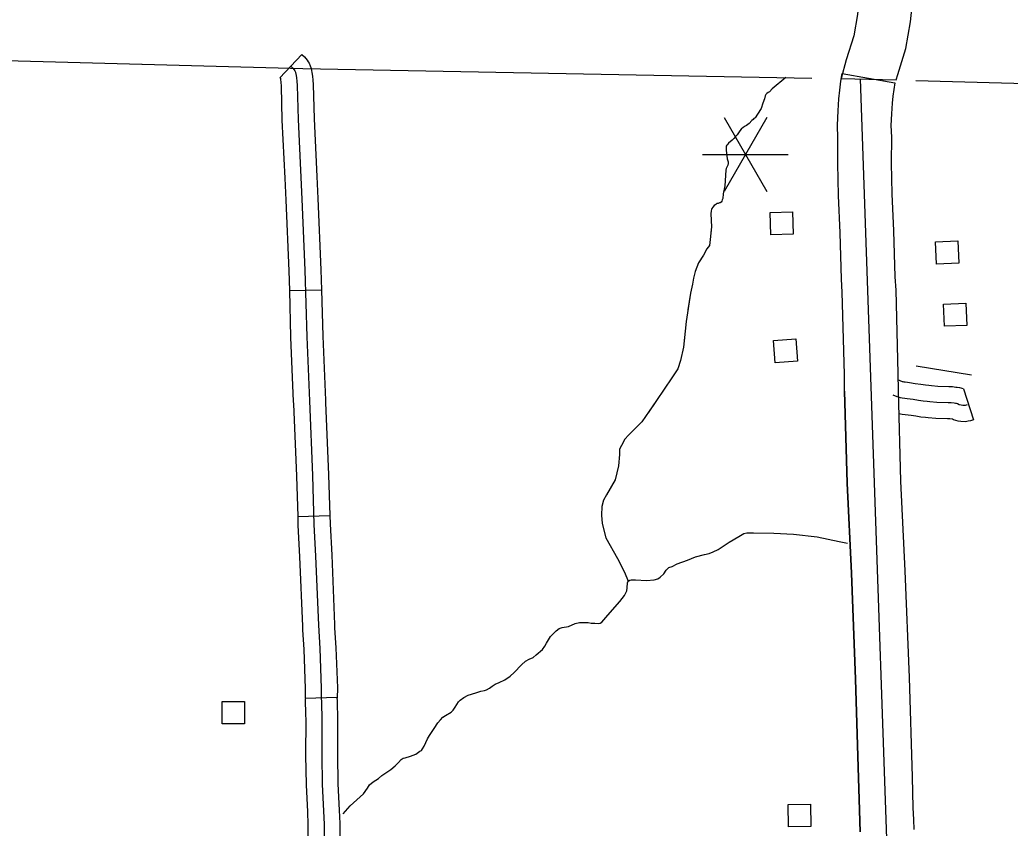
# Model space of a CAD drawing. Extents: x 1084508 to 1142749, y 1057638 to 1093403.
# Drawn here: x 1119569 to 1121021, y 1076635 to 1077821 of the extents above; entities that cross this region are included whole.
import ezdxf

# ---------------------------------------------------------------- set-up
doc = ezdxf.new("R2010")
doc.units = 0
for name, color, linetype in [('Level 10', 7, 'Continuous'), ('Level 2', 7, 'Continuous'), ('Level 31', 7, 'Continuous'), ('Level 35', 7, 'Continuous'), ('Level 43', 7, 'Continuous'), ('Level 45', 7, 'Continuous'), ('Level 48', 7, 'Continuous'), ('Level 5', 7, 'Continuous'), ('Level 56', 7, 'Continuous')]:
    doc.layers.add(name, color=color, linetype=linetype)

msp = doc.modelspace()

# ---------------------------------------------------------------- linework, layer by layer
at = {"layer": 'Level 10'}
for points in [[(1120773.2, 1077734.8), (1120854, 1077732.9), (1120856.1, 1077740.7), (1120867.9, 1077779.1), (1120875, 1077818), (1120878.2, 1077851.3), (1120878.2, 1077888.9), (1120870.4, 1078311.3), (1120861.2, 1078692.3), (1120845.6, 1079045.3), (1120824.5, 1079534.1), (1120811.8, 1080031.6), (1120794.8, 1080517.4), (1120786.3, 1080793.9), (1120775, 1081004.9), (1120758.7, 1081499.1), (1120751.4, 1081842.5)], [(1120673.3, 1081821.7), (1120680.3, 1081497), (1120696.6, 1081001.5), (1120707.9, 1080790.6), (1120716.4, 1080514.8), (1120733.4, 1080029.3), (1120746.1, 1079531.4), (1120767.2, 1079041.8), (1120782.8, 1078689.6), (1120791.9, 1078309.6), (1120799.7, 1077888.2), (1120799.7, 1077855), (1120797.2, 1077828.8), (1120791.6, 1077797.7), (1120780.7, 1077762.5), (1120773.2, 1077734.8)], [(1120778.2, 1077276.2), (1120777.9, 1077301), (1120774.8, 1077421.4), (1120773.7, 1077440.8), (1120771.7, 1077508.6), (1120769.2, 1077563.4), (1120768.3, 1077610.1), (1120768.3, 1077647.5), (1120767.7, 1077666.4), (1120768.6, 1077687.5), (1120769.8, 1077705.2), (1120771.1, 1077718.1), (1120772.9, 1077731.2), (1120774.8, 1077742.1)], [(1120774.8, 1077742.1), (1120813.4, 1077735.3), (1120852.1, 1077728.5)], [(1120852.1, 1077728.5), (1120850.4, 1077719), (1120849, 1077708.9), (1120848, 1077698.6), (1120846.9, 1077683.2), (1120846.2, 1077666), (1120846.8, 1077648.7), (1120846.7, 1077610.8), (1120847.6, 1077566), (1120850.1, 1077511.6), (1120852.1, 1077444.3), (1120853.3, 1077424.7), (1120856.3, 1077302.5), (1120856.7, 1077277.3)], [(1120778.2, 1077276.2), (1120782, 1077141.3), (1120788.1, 1077009.5), (1120794.3, 1076853.8), (1120798.8, 1076708.6), (1120800, 1076662.6), (1120800.6, 1076645.2), (1120801.2, 1076630.3)], [(1120801.2, 1076630.3), (1120800.6, 1076645.2), (1120800, 1076662.6), (1120798.8, 1076708.6), (1120794.3, 1076853.8), (1120788.1, 1077009.5), (1120782, 1077141.3), (1120778.2, 1077276.2)], [(1120856.7, 1077277.3), (1120860.4, 1077144.3), (1120866.5, 1077012.9), (1120872.8, 1076856.5), (1120877.2, 1076710.8), (1120878.4, 1076665.2), (1120879.1, 1076648.3), (1120879.6, 1076633.4)], [(1120856.7, 1077277.3), (1120860.4, 1077144.3), (1120866.5, 1077012.9), (1120872.8, 1076856.5), (1120877.2, 1076710.8), (1120878.4, 1076665.2), (1120879.1, 1076648.3), (1120879.6, 1076633.4)]]:
    msp.add_lwpolyline(points, dxfattribs=at)
at = {"layer": 'Level 2'}
for points in [[(1117587.2, 1077803.7), (1118372, 1077778.6), (1118631.2, 1077772.2), (1119138.2, 1077766.4), (1119203.4, 1077765.7), (1119511.9, 1077762.1), (1119983.7, 1077749.6), (1120730.1, 1077735.7)], [(1120882.5, 1077732.1), (1122049, 1077700.4), (1122321.1, 1077690.6), (1122469.3, 1077689), (1122498.5, 1077688.4), (1124168.9, 1077655.4), (1124186.2, 1077655.1), (1124560.5, 1077649), (1124861.2, 1077642.6), (1124988.9, 1077639.1)]]:
    msp.add_lwpolyline(points, dxfattribs=at)
at = {"layer": 'Level 31'}
for p in [(1120034.3, 1076827.2), (1119987.3, 1076825.6)]:
    msp.add_line(p, (1119987.3, 1076825.6), dxfattribs=at)
for points in [[(1119987.3, 1076825.6), (1119987.4, 1076820.4), (1119987.5, 1076816.1), (1119987.6, 1076810.3), (1119988, 1076802.7), (1119988.1, 1076794.1), (1119987.9, 1076742.6), (1119988.8, 1076699), (1119990.5, 1076659.6)], [(1120010.8, 1076826.4), (1120011, 1076821), (1120011.1, 1076816.5), (1120011.2, 1076811.1), (1120011.5, 1076803.5), (1120011.7, 1076794.2), (1120011.5, 1076742.8), (1120012.3, 1076699.7), (1120014.9, 1076641.6), (1120015.5, 1076577.4)], [(1120037.6, 1076661.8), (1120035.8, 1076700.5), (1120035, 1076743), (1120035.2, 1076794.4), (1120035.1, 1076804.2), (1120034.7, 1076811.8), (1120034.6, 1076816.9), (1120034.5, 1076821.6), (1120034.3, 1076827.2)], [(1120040.1, 1076495.8), (1120039, 1076528.9), (1120039, 1076577.5), (1120038.5, 1076642.2), (1120037.6, 1076661.8)], [(1119990.5, 1076659.6), (1119991.4, 1076641), (1119991.9, 1076577.3), (1119991.9, 1076528.2), (1119993, 1076494.3)]]:
    msp.add_lwpolyline(points, dxfattribs=at)
at = {"layer": 'Level 35'}
for points in [[(1120471.1, 1077221.6), (1120469, 1077219.5), (1120461.2, 1077212.1), (1120456.2, 1077205.8), (1120450.9, 1077196.8), (1120448.4, 1077191.2), (1120448.4, 1077183.4), (1120446.6, 1077167.1), (1120441.6, 1077146.4), (1120429.2, 1077124.4), (1120424.7, 1077116.5), (1120422.2, 1077107.4), (1120421.8, 1077094.6), (1120422.6, 1077082.1), (1120428, 1077061.4), (1120445.4, 1077031.1), (1120455.3, 1077010.8), (1120460.9, 1076997.7)], [(1120169.5, 1076771.4), (1120176.6, 1076781.8), (1120181.8, 1076790), (1120185.9, 1076794.6), (1120189.1, 1076798.4), (1120192.9, 1076800.6), (1120201.4, 1076805.5), (1120204.1, 1076808.8), (1120207.1, 1076813.1), (1120212, 1076820.8), (1120214.7, 1076823.2), (1120219.9, 1076827), (1120226.2, 1076830.6), (1120237.3, 1076833.9), (1120244.9, 1076836.3), (1120250.4, 1076837.4), (1120253.4, 1076838.5), (1120257.7, 1076840.9), (1120261.6, 1076843.9), (1120265.9, 1076846.9), (1120271.6, 1076849.1), (1120279.8, 1076853.2), (1120288, 1076858.4), (1120293.7, 1076863.6), (1120304.6, 1076875.3), (1120310.3, 1076880.5), (1120315.5, 1076883.5), (1120321.5, 1076885.9), (1120326.1, 1076889.5), (1120335.4, 1076897.6), (1120338.9, 1076902.3), (1120341.1, 1076906.9), (1120346.8, 1076916.4), (1120351.2, 1076921.1), (1120355.2, 1076924.9), (1120359.9, 1076928.4), (1120364.2, 1076929.8), (1120373.5, 1076931.4), (1120383, 1076935.8), (1120389.5, 1076936.9), (1120393.1, 1076936.9), (1120396.6, 1076936.9), (1120402.3, 1076936.9), (1120406.7, 1076936.3), (1120412.1, 1076936.1), (1120417.3, 1076935.8), (1120419.8, 1076936.1), (1120422.2, 1076937.4), (1120431.2, 1076947.8), (1120448.6, 1076967.7), (1120455.4, 1076976.7), (1120458.7, 1076983.5), (1120459.5, 1076987.9), (1120459.8, 1076995.2), (1120460.9, 1076997.7), (1120463.1, 1076999), (1120465.5, 1076999.6), (1120471.5, 1076999.6), (1120487.9, 1076998.8), (1120499, 1076999.9), (1120504.5, 1077001.2), (1120507.7, 1077003.4), (1120513.4, 1077008.3), (1120516.7, 1077013.8), (1120520.5, 1077017.6), (1120525.4, 1077019.2), (1120532.8, 1077023.3), (1120547.8, 1077028.5), (1120559.5, 1077033.6), (1120572.8, 1077036.9), (1120579.6, 1077038.3), (1120585.6, 1077040.7), (1120593, 1077044.3), (1120609, 1077055.2), (1120623.2, 1077063.4), (1120630.5, 1077067.7), (1120634.9, 1077068.5), (1120644.7, 1077068.5), (1120674.4, 1077068.3), (1120703.5, 1077066.9), (1120737.8, 1077062.8), (1120770.2, 1077056), (1120782.3, 1077053.3)], [(1120043, 1076656.4), (1120053.2, 1076668.4), (1120072.6, 1076686.1), (1120078.8, 1076694.3), (1120081.8, 1076698.9), (1120087, 1076703.6), (1120094.6, 1076708.5), (1120099.5, 1076712.6), (1120112.9, 1076721.6), (1120119.4, 1076727), (1120124.3, 1076731.9), (1120128.1, 1076736), (1120130.9, 1076738.2), (1120134.1, 1076738.5), (1120141.7, 1076740.9), (1120149.4, 1076744.2), (1120155.6, 1076748.3), (1120157.8, 1076749.6), (1120159.4, 1076752.1), (1120161.9, 1076755.9), (1120166.5, 1076766.5), (1120169.5, 1076771.4)]]:
    msp.add_lwpolyline(points, dxfattribs=at)
at = {"layer": 'Level 43'}
for points in [[(1120692, 1077736.4), (1120671.8, 1077720), (1120668.2, 1077715.5), (1120666, 1077714.3), (1120664.2, 1077712.9), (1120662.8, 1077711.5), (1120661.6, 1077709.7), (1120661, 1077705.1), (1120658.3, 1077698.7), (1120655.7, 1077691.1), (1120650.5, 1077682.8), (1120647.1, 1077677.4), (1120645.3, 1077676.4), (1120644.1, 1077675), (1120642.3, 1077673.2), (1120638.3, 1077668.8), (1120634.5, 1077665.8), (1120631.5, 1077664.8), (1120628.9, 1077662.8), (1120627.1, 1077661.4), (1120622.5, 1077655.5), (1120620.6, 1077652.3), (1120618.4, 1077650.1), (1120616, 1077647.1), (1120613.2, 1077644.7), (1120607.8, 1077639.9), (1120606.4, 1077638.1), (1120605.4, 1077637.3), (1120604.8, 1077635.9), (1120604.6, 1077634.3), (1120604.8, 1077629.8), (1120606, 1077617.2), (1120607.4, 1077612.6), (1120607.6, 1077610.4), (1120606.8, 1077608), (1120605.6, 1077604.9), (1120604.4, 1077603.1), (1120604.2, 1077600.7), (1120602.4, 1077577.5), (1120600, 1077565.6), (1120599.6, 1077558.8), (1120598.6, 1077556.8), (1120598, 1077555), (1120597, 1077553.8), (1120596, 1077552.8), (1120595, 1077552.4), (1120592.8, 1077551.8), (1120591, 1077551.4), (1120589.2, 1077550.2), (1120586.8, 1077548.5), (1120584.9, 1077546.5), (1120583.5, 1077544.5), (1120583.1, 1077542.9), (1120582.5, 1077540.9), (1120582.3, 1077536.7), (1120583.1, 1077517.6), (1120581.3, 1077498.8), (1120579.9, 1077490.1), (1120576.3, 1077485.3), (1120571.5, 1077475.7), (1120563.9, 1077464.6), (1120559.1, 1077451.8), (1120556.5, 1077442), (1120555.3, 1077433.1), (1120552.1, 1077420.3), (1120546, 1077378.7), (1120541.9, 1077340.9), (1120537.8, 1077321.5), (1120533.8, 1077309), (1120524.7, 1077295.9), (1120502.3, 1077262.9), (1120481.1, 1077231.4), (1120471.1, 1077221.6)], [(1120582.7, 1077513.1), (1120581.3, 1077498.8), (1120579.9, 1077490.1), (1120576.3, 1077485.3), (1120571.5, 1077475.7), (1120563.9, 1077464.6), (1120559.1, 1077451.8), (1120556.5, 1077442), (1120555.3, 1077433.1), (1120552.1, 1077420.3), (1120548.5, 1077395.7)], [(1120543.4, 1077354.5), (1120541.9, 1077340.9), (1120537.8, 1077321.5), (1120533.8, 1077309), (1120524.7, 1077295.9), (1120502.3, 1077262.9), (1120490.1, 1077244.8)]]:
    msp.add_lwpolyline(points, dxfattribs=at)
at = {"layer": 'Level 45'}
for p, q in [((1119950.1, 1077736), (1119982.4, 1077770.3)), ((1119964.1, 1077423.9), (1120011.2, 1077425.2)), ((1120952.5, 1077279.6), (1120967, 1077234.6)), ((1119976.3, 1077092.6), (1120023.4, 1077094))]:
    msp.add_line(p, q, dxfattribs=at)
for points in [[(1119982.4, 1077770.3), (1119986.5, 1077766.5), (1119990.4, 1077761.8), (1119991.7, 1077759.4), (1119993, 1077757.3), (1119994.7, 1077753.7), (1119995.6, 1077750.9), (1119996, 1077749.5), (1119997.3, 1077743.8), (1119998, 1077738.4), (1119998.4, 1077732.7), (1119998.9, 1077726), (1120000.4, 1077675.8), (1120004.5, 1077591.3)], [(1119966.3, 1077753.1), (1119969.4, 1077750.2), (1119970.9, 1077748.4), (1119971.3, 1077747.7), (1119972.2, 1077746.2), (1119972.7, 1077745.1), (1119973, 1077744.2), (1119973.2, 1077743.6), (1119974.1, 1077739.5), (1119974.6, 1077736), (1119974.9, 1077731.1), (1119975.4, 1077724.8), (1119976.8, 1077674.9), (1119982.6, 1077557.8), (1119986.8, 1077453.7), (1119989.6, 1077356.3), (1119993.4, 1077262.2), (1119998, 1077152.7), (1120000.2, 1077080.7), (1120002.6, 1077034.6), (1120006.7, 1076933.1), (1120008.9, 1076898.9), (1120010.9, 1076840.8), (1120010.8, 1076826.4)], [(1119950.1, 1077736), (1119950.9, 1077735.3), (1119951.2, 1077733.5), (1119951.4, 1077729.4), (1119951.9, 1077723.5), (1119953.3, 1077674), (1119957.5, 1077589)], [(1120004.5, 1077591.3), (1120006.1, 1077558.8), (1120010.3, 1077454.6), (1120011.2, 1077425.2)], [(1119957.5, 1077589), (1119959, 1077556.7), (1119963.3, 1077452.9), (1119964.1, 1077423.9)], [(1119964.1, 1077423.9), (1119966, 1077355.5), (1119969.9, 1077261.2), (1119970, 1077257.9)], [(1120011.2, 1077425.2), (1120013.1, 1077357.1), (1120017, 1077263.1), (1120017.1, 1077259.9)], [(1120952.5, 1077279.6), (1120947.4, 1077281.3), (1120943.2, 1077281.8), (1120941.5, 1077282), (1120936.3, 1077282.6), (1120930.9, 1077282.8), (1120914.8, 1077283.3), (1120905.4, 1077284.1), (1120901.9, 1077284.5), (1120896.7, 1077285), (1120890.1, 1077286.2), (1120881.9, 1077287.3), (1120873.5, 1077288.4), (1120870.3, 1077288.9), (1120867.1, 1077289.4), (1120865.4, 1077289.7), (1120864.1, 1077290.1), (1120863.3, 1077290.3), (1120856.5, 1077293)], [(1119970, 1077257.9), (1119974.5, 1077151.9), (1119976.3, 1077092.6)], [(1120017.1, 1077259.9), (1120021.6, 1077153.6), (1120023.4, 1077094)], [(1120957.7, 1077256.3), (1120956.5, 1077255.8), (1120955.1, 1077255.6), (1120953.7, 1077255.2), (1120951.4, 1077255.4), (1120949.2, 1077255.8), (1120946.4, 1077256.5), (1120943.9, 1077257.7), (1120942.3, 1077258.2), (1120940.7, 1077258.4), (1120939, 1077258.6), (1120934.4, 1077259.1), (1120930.1, 1077259.3), (1120913.4, 1077259.8), (1120903.1, 1077260.7), (1120899.3, 1077261.1), (1120893.4, 1077261.7), (1120886.4, 1077262.9), (1120878.9, 1077264), (1120870.1, 1077265), (1120866.5, 1077265.6), (1120862.8, 1077266.2), (1120860.1, 1077266.8), (1120857.6, 1077267.4), (1120855.2, 1077268.2), (1120849.4, 1077270.5)], [(1120967, 1077234.6), (1120962.7, 1077232.8), (1120959.4, 1077232.4), (1120955.7, 1077231.5), (1120948.7, 1077232), (1120944.5, 1077232.6), (1120938.1, 1077234.2), (1120936.3, 1077235.2), (1120932.6, 1077235.6), (1120929.2, 1077235.7), (1120912, 1077236.3), (1120900.7, 1077237.2), (1120896.7, 1077237.7), (1120890.2, 1077238.4), (1120882.8, 1077239.7), (1120875.9, 1077240.6), (1120866.8, 1077241.7), (1120862.8, 1077242.4), (1120857.6, 1077243.2)], [(1119976.3, 1077092.6), (1119976.7, 1077079.7), (1119979.1, 1077033.6), (1119983.2, 1076931.9), (1119983.5, 1076926.2)], [(1120023.4, 1077094), (1120023.8, 1077081.7), (1120026.2, 1077035.7), (1120030.2, 1076934.4), (1120030.5, 1076929.3)], [(1119983.5, 1076926.2), (1119985.4, 1076897.7), (1119987.4, 1076840.5), (1119987.3, 1076826.6)], [(1120030.5, 1076929.3), (1120032.4, 1076900), (1120034.5, 1076841.2), (1120034.3, 1076826.2)]]:
    msp.add_lwpolyline(points, dxfattribs=at)
at = {"layer": 'Level 48'}
for p, q in [((1120664.2, 1077677.8), (1120601.4, 1077569)), ((1120601.4, 1077677.8), (1120664.2, 1077569)), ((1120570, 1077623.4), (1120695.6, 1077623.4))]:
    msp.add_line(p, q, dxfattribs=at)
at = {"layer": 'Level 5'}
msp.add_lwpolyline([(1120801, 1077734.3), (1120860, 1076027.2)], dxfattribs=at)
at = {"layer": 'Level 56'}
for points in [[(1120670, 1077505.7), (1120669, 1077538.4), (1120701.8, 1077539.3), (1120702.7, 1077506.7)], [(1120912.8, 1077462.7), (1120911.3, 1077495.3), (1120944, 1077496.9), (1120945.5, 1077464.2)], [(1120924.5, 1077371.5), (1120923.3, 1077404.2), (1120956.1, 1077405.3), (1120957.2, 1077372.7)], [(1120676.4, 1077318.1), (1120674.1, 1077350.7), (1120706.8, 1077353), (1120709.1, 1077320.4)], [(1119865.5, 1076788.5), (1119865.5, 1076821.2), (1119898.3, 1076821.2), (1119898.3, 1076788.5)], [(1120696.1, 1076637.5), (1120695.4, 1076670.2), (1120728.2, 1076670.8), (1120728.8, 1076638.2)]]:
    msp.add_lwpolyline(points, close=True, dxfattribs=at)
msp.add_lwpolyline([(1120883.2, 1077313.6), (1120964.1, 1077300.4)], dxfattribs=at)

doc.saveas('drawing.dxf')
